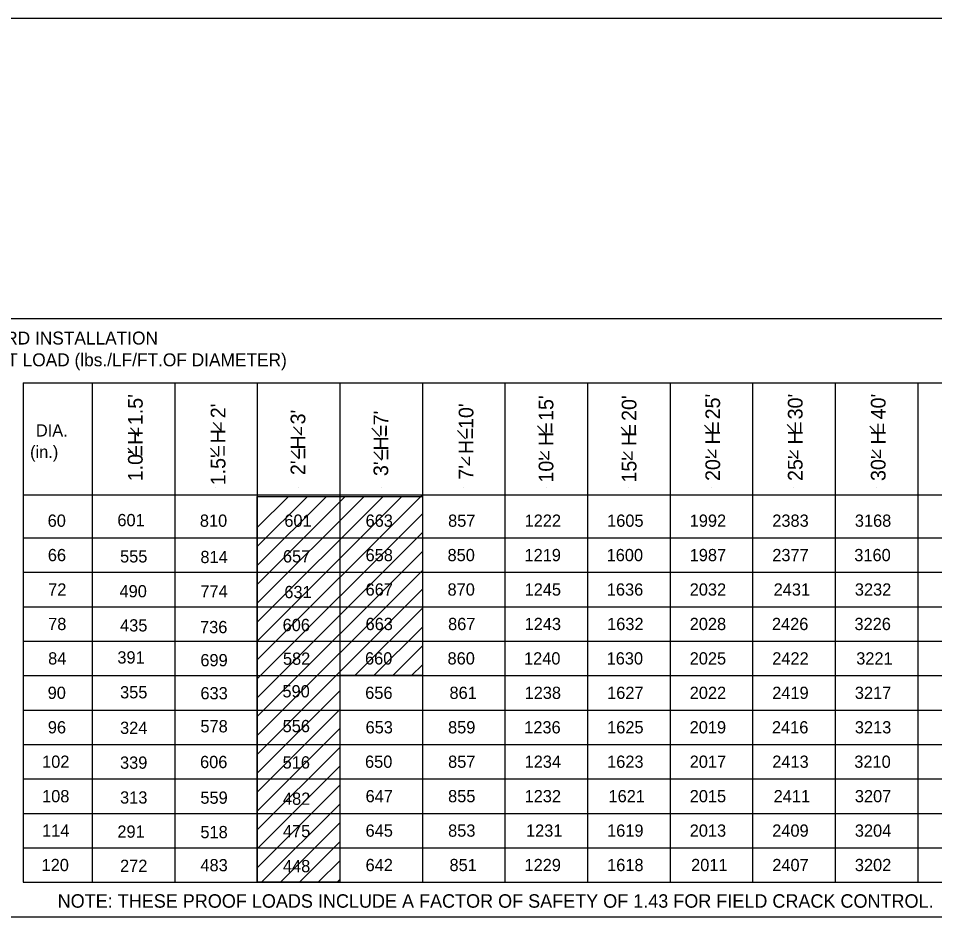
# Model space of a CAD drawing. Extents: x -22562 to -18409, y 3991 to 7171.
# Drawn here: x -20023.2 to -19825.5, y 5564.5 to 5758.4 of the extents above; entities that cross this region are included whole.
import ezdxf

# ---------------------------------------------------------------- set-up
doc = ezdxf.new("R2010")
doc.units = 0
for name, color, linetype in [('1', 7, 'Continuous'), ('2', 7, 'Continuous'), ('4', 7, 'Continuous')]:
    doc.layers.add(name, color=color, linetype=linetype)

msp = doc.modelspace()

# ---------------------------------------------------------------- linework, layer by layer
at = {"layer": '1'}
for p, q in [((-19997.32, 5668.19), (-19999.04, 5669.96)), ((-19997.32, 5668.19), (-19997.32, 5669.94)), ((-19979.46, 5669.36), (-19981.18, 5671.13)), ((-19979.46, 5669.36), (-19979.46, 5671.12)), ((-19962.15, 5668.39), (-19963.87, 5670.16)), ((-19962.15, 5668.39), (-19962.15, 5670.14)), ((-19945.21, 5668.1), (-19946.93, 5669.87)), ((-19943.9, 5668.17), (-19943.9, 5669.93)), ((-19909.49, 5668.67), (-19911.21, 5670.44)), ((-19891.39, 5668.35), (-19893.12, 5670.12)), ((-19873.4, 5668.79), (-19875.12, 5670.56)), ((-19855.61, 5668.93), (-19857.33, 5670.7)), ((-19837.77, 5668.57), (-19839.49, 5670.34)), ((-19926.72, 5667.6), (-19928.44, 5669.37)), ((-19997.86, 5663.79), (-19999.58, 5665.56)), ((-19980.04, 5663.79), (-19981.76, 5665.56)), ((-19962.65, 5663.25), (-19964.37, 5665.02)), ((-19944.77, 5663.03), (-19946.49, 5664.8)), ((-19908.83, 5663.09), (-19910.55, 5664.86)), ((-19908.73, 5663.21), (-19908.73, 5664.97)), ((-19890.88, 5663.06), (-19892.6, 5664.83)), ((-19890.78, 5663.1), (-19890.78, 5664.86)), ((-19872.74, 5663.5), (-19874.46, 5665.27)), ((-19872.71, 5663.51), (-19872.71, 5665.26)), ((-19854.98, 5663.28), (-19856.7, 5665.05)), ((-19854.99, 5663.33), (-19854.99, 5665.08)), ((-19837.25, 5663.46), (-19838.97, 5665.23)), ((-19837.15, 5663.51), (-19837.15, 5665.26)), ((-19925.84, 5661.88), (-19927.56, 5663.64)), ((-19925.85, 5661.92), (-19925.85, 5663.68)), ((-20022.17, 5659.25), (-20022.17, 5659.25)), ((-20007.3, 5659.25), (-20007.3, 5659.25)), ((-19980.58, 5656.99), (-19980.58, 5656.99)), ((-19980.57, 5656.99), (-19980.57, 5656.99)), ((-19962.76, 5656.99), (-19962.76, 5656.99)), ((-19962.76, 5656.99), (-19962.76, 5656.99)), ((-19944.94, 5656.99), (-19944.94, 5656.99)), ((-19944.94, 5656.99), (-19944.94, 5656.99)), ((-19927.12, 5656.99), (-19927.12, 5656.99)), ((-19909.3, 5656.99), (-19909.3, 5656.99)), ((-19909.3, 5656.99), (-19909.3, 5656.99)), ((-19891.48, 5656.99), (-19891.48, 5656.99)), ((-19873.67, 5656.99), (-19873.67, 5656.99)), ((-19864.76, 5656.72), (-19864.76, 5656.72)), ((-19855.85, 5656.99), (-19855.85, 5656.99)), ((-19838.03, 5656.99), (-19838.03, 5656.99)), ((-20014.74, 5655.53), (-20014.74, 5655.53)), ((-19980.57, 5655.53), (-19980.57, 5655.53)), ((-19971.66, 5619.88), (-19936.03, 5655.52)), ((-19971.66, 5648.43), (-19964.91, 5655.18)), ((-19971.66, 5644.35), (-19960.83, 5655.18)), ((-19971.66, 5640.27), (-19956.75, 5655.18)), ((-19971.66, 5636.19), (-19952.67, 5655.18)), ((-19971.66, 5632.11), (-19948.6, 5655.18)), ((-19971.66, 5628.04), (-19944.52, 5655.18)), ((-19971.66, 5623.96), (-19940.44, 5655.18)), ((-19962.76, 5655.53), (-19962.76, 5655.53)), ((-19944.93, 5655.53), (-19944.93, 5655.53)), ((-19909.3, 5655.53), (-19909.3, 5655.53)), ((-19891.48, 5655.53), (-19891.48, 5655.53)), ((-19873.67, 5655.53), (-19873.67, 5655.53)), ((-19855.85, 5655.53), (-19855.85, 5655.53)), ((-19838.03, 5655.53), (-19838.03, 5655.53)), ((-19971.66, 5615.8), (-19936.03, 5651.44)), ((-20022.17, 5646.23), (-20022.17, 5646.23)), ((-20022.17, 5646.23), (-20022.17, 5646.23)), ((-20007.3, 5646.23), (-20007.3, 5646.23)), ((-19971.66, 5611.73), (-19936.03, 5647.36)), ((-20014.74, 5642.51), (-20014.74, 5642.51)), ((-19971.66, 5607.65), (-19936.03, 5643.29)), ((-19927.12, 5642.51), (-19927.12, 5642.51)), ((-19909.3, 5642.51), (-19909.3, 5642.51)), ((-19891.48, 5642.51), (-19891.48, 5642.51)), ((-19873.67, 5642.51), (-19873.67, 5642.51)), ((-19855.85, 5642.51), (-19855.85, 5642.51)), ((-19838.03, 5642.51), (-19838.03, 5642.51)), ((-20022.17, 5638.8), (-20022.17, 5638.8)), ((-19971.66, 5603.57), (-19936.03, 5639.21)), ((-20014.74, 5635.08), (-20014.74, 5635.08)), ((-19971.66, 5599.49), (-19936.03, 5635.13)), ((-19927.12, 5635.08), (-19927.12, 5635.08)), ((-19909.3, 5635.08), (-19909.3, 5635.08)), ((-19891.48, 5635.08), (-19891.48, 5635.08)), ((-19873.67, 5635.08), (-19873.67, 5635.08)), ((-19855.85, 5635.08), (-19855.85, 5635.08)), ((-19838.03, 5635.08), (-19838.03, 5635.08)), ((-20022.17, 5631.36), (-20022.17, 5631.36)), ((-19950.59, 5616.49), (-19936.03, 5631.05)), ((-20014.74, 5627.65), (-20014.74, 5627.65)), ((-19946.51, 5616.49), (-19936.03, 5626.97)), ((-19927.12, 5627.65), (-19927.12, 5627.65)), ((-19909.3, 5627.65), (-19909.3, 5627.65)), ((-19891.48, 5627.65), (-19891.48, 5627.65)), ((-19873.67, 5627.65), (-19873.67, 5627.65)), ((-19855.85, 5627.65), (-19855.85, 5627.65)), ((-19838.03, 5627.65), (-19838.03, 5627.65)), ((-20022.17, 5623.93), (-20022.17, 5623.93)), ((-19942.43, 5616.49), (-19936.03, 5622.9)), ((-20014.74, 5620.21), (-20014.74, 5620.21)), ((-19927.12, 5620.21), (-19927.12, 5620.21)), ((-19909.3, 5620.21), (-19909.3, 5620.21)), ((-19891.48, 5620.21), (-19891.48, 5620.21)), ((-19873.67, 5620.21), (-19873.67, 5620.21)), ((-19855.85, 5620.21), (-19855.85, 5620.21)), ((-19838.03, 5620.21), (-19838.03, 5620.21)), ((-19938.35, 5616.49), (-19936.03, 5618.82)), ((-20022.17, 5616.49), (-20022.17, 5616.49)), ((-19953.84, 5616.49), (-19953.84, 5616.49)), ((-19936.03, 5616.49), (-19936.03, 5616.49)), ((-20014.74, 5612.78), (-20014.74, 5612.78)), ((-19971.66, 5595.41), (-19953.84, 5613.23)), ((-19927.12, 5612.78), (-19927.12, 5612.78)), ((-19909.3, 5612.78), (-19909.3, 5612.78)), ((-19891.48, 5612.78), (-19891.48, 5612.78)), ((-19873.67, 5612.78), (-19873.67, 5612.78)), ((-19855.85, 5612.78), (-19855.85, 5612.78)), ((-19838.03, 5612.78), (-19838.03, 5612.78)), ((-20022.17, 5609.06), (-20022.17, 5609.06)), ((-19971.66, 5591.34), (-19953.84, 5609.16)), ((-20014.74, 5605.34), (-20014.74, 5605.34)), ((-19971.66, 5587.26), (-19953.84, 5605.08)), ((-19927.12, 5605.34), (-19927.12, 5605.34)), ((-19909.3, 5605.34), (-19909.3, 5605.34)), ((-19891.48, 5605.34), (-19891.48, 5605.34)), ((-19873.67, 5605.34), (-19873.67, 5605.34)), ((-19855.85, 5605.34), (-19855.85, 5605.34)), ((-19838.03, 5605.34), (-19838.03, 5605.34)), ((-20022.17, 5601.63), (-20022.17, 5601.63)), ((-19971.66, 5583.18), (-19953.84, 5601)), ((-20014.74, 5597.91), (-20014.74, 5597.91)), ((-19971.66, 5579.1), (-19953.84, 5596.92)), ((-19927.12, 5597.91), (-19927.12, 5597.91)), ((-19909.3, 5597.91), (-19909.3, 5597.91)), ((-19891.48, 5597.91), (-19891.48, 5597.91)), ((-19873.67, 5597.91), (-19873.67, 5597.91)), ((-19855.85, 5597.91), (-19855.85, 5597.91)), ((-19838.03, 5597.91), (-19838.03, 5597.91)), ((-20022.17, 5594.19), (-20022.17, 5594.19)), ((-19971.66, 5575.03), (-19953.84, 5592.85)), ((-20014.74, 5590.47), (-20014.74, 5590.47)), ((-19970.72, 5571.89), (-19953.84, 5588.77)), ((-19927.12, 5590.47), (-19927.12, 5590.47)), ((-19909.3, 5590.47), (-19909.3, 5590.47)), ((-19891.48, 5590.47), (-19891.48, 5590.47)), ((-19873.67, 5590.47), (-19873.67, 5590.47)), ((-19855.85, 5590.47), (-19855.85, 5590.47)), ((-19838.03, 5590.47), (-19838.03, 5590.47)), ((-20022.17, 5586.76), (-20022.17, 5586.76)), ((-19966.64, 5571.89), (-19953.84, 5584.69)), ((-20014.74, 5583.04), (-20014.74, 5583.04)), ((-19927.12, 5583.04), (-19927.12, 5583.04)), ((-19909.3, 5583.04), (-19909.3, 5583.04)), ((-19891.48, 5583.04), (-19891.48, 5583.04)), ((-19873.67, 5583.04), (-19873.67, 5583.04)), ((-19855.85, 5583.04), (-19855.85, 5583.04)), ((-19838.03, 5583.04), (-19838.03, 5583.04)), ((-20022.17, 5579.33), (-20022.17, 5579.33)), ((-19962.57, 5571.89), (-19953.84, 5580.61)), ((-20014.74, 5575.61), (-20014.74, 5575.61)), ((-19958.49, 5571.89), (-19953.84, 5576.53)), ((-19927.12, 5575.61), (-19927.12, 5575.61)), ((-19909.3, 5575.61), (-19909.3, 5575.61)), ((-19891.48, 5575.61), (-19891.48, 5575.61)), ((-19873.67, 5575.61), (-19873.67, 5575.61)), ((-19855.85, 5575.61), (-19855.85, 5575.61)), ((-19838.03, 5575.61), (-19838.03, 5575.61)), ((-20022.17, 5571.89), (-20022.17, 5571.89)), ((-20007.3, 5571.89), (-20007.3, 5571.89)), ((-19971.66, 5571.89), (-19971.66, 5571.89)), ((-19954.41, 5571.89), (-19953.84, 5572.46)), ((-19953.84, 5571.89), (-19953.84, 5571.89)), ((-19918.21, 5571.89), (-19918.21, 5571.89)), ((-19900.4, 5571.89), (-19900.4, 5571.89)), ((-19882.58, 5571.89), (-19882.58, 5571.89)), ((-19864.76, 5571.89), (-19864.76, 5571.89)), ((-19846.94, 5571.89), (-19846.94, 5571.89)), ((-19829.12, 5571.89), (-19829.12, 5571.89))]:
    msp.add_line(p, q, dxfattribs=at)
msp.add_lwpolyline([(-19971.66, 5655.18), (-19936.03, 5655.18), (-19936.03, 5616.49), (-19953.84, 5616.49), (-19953.84, 5571.89), (-19971.66, 5571.89)], close=True, dxfattribs=at)
at = {"layer": '2'}
for p, q in [((-20344.85, 5758.37), (-19558.85, 5758.37)), ((-20324.16, 5693.55), (-19722.22, 5693.55)), ((-20022.17, 5679.72), (-20022.17, 5571.89)), ((-20022.17, 5679.72), (-19722.22, 5679.72)), ((-20007.3, 5679.72), (-20007.3, 5571.89)), ((-19989.48, 5679.72), (-19989.48, 5571.89)), ((-19971.66, 5679.72), (-19971.66, 5571.89)), ((-19953.84, 5679.72), (-19953.84, 5571.89)), ((-19936.03, 5679.72), (-19936.03, 5571.89)), ((-19918.21, 5679.72), (-19918.21, 5571.89)), ((-19900.4, 5679.72), (-19900.4, 5571.89)), ((-19882.58, 5679.72), (-19882.58, 5571.89)), ((-19864.76, 5679.72), (-19864.76, 5571.89)), ((-19846.94, 5679.72), (-19846.94, 5571.89)), ((-19829.12, 5679.72), (-19829.12, 5571.89)), ((-20022.24, 5663.66), (-20022.17, 5663.66)), ((-20022.17, 5655.53), (-19722.22, 5655.53)), ((-20022.17, 5646.23), (-19722.22, 5646.23)), ((-20022.17, 5638.8), (-19722.22, 5638.8)), ((-20022.17, 5631.36), (-19722.22, 5631.36)), ((-20022.17, 5623.93), (-19722.22, 5623.93)), ((-20022.17, 5616.49), (-19722.22, 5616.49)), ((-20022.17, 5609.06), (-19722.22, 5609.06)), ((-20022.17, 5601.63), (-19722.22, 5601.63)), ((-20022.17, 5594.19), (-19722.22, 5594.19)), ((-20022.17, 5586.76), (-19722.22, 5586.76)), ((-20022.17, 5579.33), (-19722.22, 5579.33)), ((-20022.17, 5571.89), (-19722.22, 5571.89)), ((-20324.16, 5564.46), (-19722.22, 5564.46))]:
    msp.add_line(p, q, dxfattribs=at)

# ---------------------------------------------------------------- texts
at = {"layer": '1'}
for s, height, p in [('TYPE A STANDARD INSTALLATION', 2.7907, (-20055.51, 5687.96)), ('REQUIRED FILL/COVER HEIGHT (FT.) - PROOF TEST LOAD (lbs./LF/FT.OF DIAMETER)', 2.7907, (-20117.26, 5683.26)), ('DIA.', 2.643, (-20019.44, 5668.1)), ('(in.)', 2.643, (-20020.69, 5663.46)), ('60', 2.643, (-20016.9, 5648.62)), ('601', 2.643, (-20001.85, 5648.74)), ('810', 2.643, (-19984.05, 5648.62)), ('601', 2.643, (-19965.82, 5648.62)), ('663', 2.643, (-19948.29, 5648.62)), ('857', 2.643, (-19930.48, 5648.62)), ('1222', 2.643, (-19913.97, 5648.62)), ('1605', 2.643, (-19896.16, 5648.62)), ('1992', 2.643, (-19878.34, 5648.62)), ('2383', 2.643, (-19860.52, 5648.62)), ('3168', 2.643, (-19842.7, 5648.62)), ('66', 2.643, (-20016.86, 5641.19)), ('555', 2.643, (-20001.27, 5640.91)), ('814', 2.643, (-19983.93, 5640.78)), ('657', 2.643, (-19966.12, 5640.92)), ('658', 2.643, (-19948.29, 5641.19)), ('850', 2.643, (-19930.6, 5641.19)), ('1219', 2.643, (-19913.99, 5641.19)), ('1600', 2.643, (-19896.27, 5641.19)), ('1987', 2.643, (-19878.34, 5641.19)), ('2377', 2.643, (-19860.52, 5641.19)), ('3160', 2.643, (-19842.82, 5641.19)), ('72', 2.643, (-20016.79, 5633.76)), ('490', 2.643, (-20001.39, 5633.39)), ('667', 2.643, (-19948.29, 5633.76)), ('870', 2.643, (-19930.6, 5633.76)), ('1245', 2.643, (-19913.97, 5633.76)), ('1636', 2.643, (-19896.23, 5633.76)), ('2032', 2.643, (-19878.34, 5633.76)), ('2431', 2.643, (-19860.22, 5633.76)), ('3232', 2.643, (-19842.7, 5633.76)), ('774', 2.643, (-19983.93, 5633.36)), ('631', 2.643, (-19965.82, 5633.21)), ('78', 2.643, (-20016.79, 5626.32)), ('435', 2.643, (-20001.27, 5626.02)), ('736', 2.643, (-19984.01, 5625.65)), ('606', 2.643, (-19966.19, 5626.1)), ('663', 2.643, (-19948.29, 5626.32)), ('867', 2.643, (-19930.48, 5626.32)), ('1243', 2.643, (-19913.97, 5626.32)), ('1632', 2.643, (-19896.16, 5626.32)), ('2028', 2.643, (-19878.34, 5626.32)), ('2426', 2.643, (-19860.59, 5626.32)), ('3226', 2.643, (-19842.78, 5626.32)), ('84', 2.643, (-20016.79, 5618.89)), ('391', 2.643, (-20001.85, 5619.1)), ('699', 2.643, (-19983.94, 5618.51)), ('582', 2.643, (-19966.12, 5618.83)), ('660', 2.643, (-19948.41, 5618.89)), ('860', 2.643, (-19930.6, 5618.89)), ('1240', 2.643, (-19914.09, 5618.89)), ('1630', 2.643, (-19896.27, 5618.89)), ('2025', 2.643, (-19878.34, 5618.89)), ('2422', 2.643, (-19860.52, 5618.89)), ('3221', 2.643, (-19842.4, 5618.89)), ('590', 2.643, (-19966.23, 5611.79)), ('90', 2.643, (-20016.9, 5611.46)), ('355', 2.643, (-20001.27, 5611.58)), ('633', 2.643, (-19983.93, 5611.38)), ('656', 2.643, (-19948.37, 5611.46)), ('861', 2.643, (-19930.18, 5611.46)), ('1238', 2.643, (-19913.97, 5611.46)), ('1627', 2.643, (-19896.16, 5611.46)), ('2022', 2.643, (-19878.34, 5611.46)), ('2419', 2.643, (-19860.53, 5611.46)), ('3217', 2.643, (-19842.7, 5611.46)), ('96', 2.643, (-20016.86, 5604.02)), ('324', 2.643, (-20001.27, 5603.91)), ('578', 2.643, (-19983.93, 5604.24)), ('556', 2.643, (-19966.19, 5604.28)), ('653', 2.643, (-19948.29, 5604.02)), ('859', 2.643, (-19930.49, 5604.02)), ('1236', 2.643, (-19914.05, 5604.02)), ('1625', 2.643, (-19896.16, 5604.02)), ('2019', 2.643, (-19878.35, 5604.02)), ('2416', 2.643, (-19860.59, 5604.02)), ('3213', 2.643, (-19842.7, 5604.02)), ('102', 2.643, (-20018.1, 5596.59)), ('339', 2.643, (-20001.28, 5596.39)), ('606', 2.643, (-19984.01, 5596.53)), ('516', 2.643, (-19966.19, 5596.44)), ('650', 2.643, (-19948.41, 5596.59)), ('857', 2.643, (-19930.48, 5596.59)), ('1234', 2.643, (-19913.97, 5596.59)), ('1623', 2.643, (-19896.16, 5596.59)), ('2017', 2.643, (-19878.34, 5596.59)), ('2413', 2.643, (-19860.52, 5596.59)), ('3210', 2.643, (-19842.82, 5596.59)), ('108', 2.643, (-20018.1, 5589.15)), ('313', 2.643, (-20001.27, 5588.87)), ('559', 2.643, (-19983.94, 5588.83)), ('482', 2.643, (-19966.12, 5588.6)), ('647', 2.643, (-19948.29, 5589.15)), ('855', 2.643, (-19930.48, 5589.15)), ('1232', 2.643, (-19913.97, 5589.15)), ('1621', 2.643, (-19895.86, 5589.15)), ('2015', 2.643, (-19878.34, 5589.15)), ('2411', 2.643, (-19860.22, 5589.15)), ('3207', 2.643, (-19842.7, 5589.15)), ('114', 2.643, (-20018.1, 5581.72)), ('291', 2.643, (-20001.85, 5581.5)), ('518', 2.643, (-19983.93, 5581.4)), ('475', 2.643, (-19966.12, 5581.6)), ('645', 2.643, (-19948.29, 5581.72)), ('853', 2.643, (-19930.48, 5581.72)), ('1231', 2.643, (-19913.67, 5581.72)), ('1619', 2.643, (-19896.17, 5581.72)), ('2013', 2.643, (-19878.34, 5581.72)), ('2409', 2.643, (-19860.53, 5581.72)), ('3204', 2.643, (-19842.7, 5581.72)), ('120', 2.643, (-20018.21, 5574.29)), ('272', 2.643, (-20001.27, 5574.12)), ('483', 2.643, (-19983.93, 5574.26)), ('448', 2.643, (-19966.12, 5574.05)), ('642', 2.643, (-19948.29, 5574.29)), ('851', 2.643, (-19930.18, 5574.29)), ('1229', 2.643, (-19913.99, 5574.29)), ('1618', 2.643, (-19896.16, 5574.29)), ('2011', 2.643, (-19878.04, 5574.29)), ('2407', 2.643, (-19860.52, 5574.29)), ('3202', 2.643, (-19842.7, 5574.29)), ('NOTE: THESE PROOF LOADS INCLUDE A FACTOR OF SAFETY OF 1.43 FOR FIELD CRACK CONTROL.', 2.9075, (-20014.74, 5566.39))]:
    msp.add_text(s, height=height, dxfattribs=at).set_placement(p)
for p in [(-19942.92, 5668.17), (-19924.35, 5667.53), (-19907.23, 5668.71), (-19889.17, 5668.31), (-19871.25, 5668.86), (-19853.46, 5668.86), (-19835.62, 5668.64), (-19995.72, 5663.76), (-19977.9, 5663.76), (-19960.51, 5663.22), (-19942.63, 5663)]:
    msp.add_text('=', height=3.17, rotation=90, dxfattribs=at).set_placement(p)
at = {"layer": '4'}
for s, height, p in [("1.0' H 1.5'", 3.1717, (-19996.39, 5658.43)), ("10'  H  15'", 3.1717, (-19907.76, 5658.16)), ("15'  H  20'", 3.1717, (-19889.84, 5658.16)), ("20'  H  25'", 3.1717, (-19871.78, 5658.5)), ("25'  H  30'", 3.1717, (-19853.98, 5658.5)), ("30'  H  40'", 3.1717, (-19836.07, 5658.5)), ("1.5'  H  2'", 3.1717, (-19978.53, 5657.57)), ("2'  H  3'", 3.172, (-19961.29, 5659.77)), ("7'  H  10'", 3.172, (-19925.02, 5658.78)), ("3'  H  7'", 3.172, (-19943.4, 5659.56))]:
    msp.add_text(s, height=height, rotation=90, dxfattribs=at).set_placement(p)

doc.saveas('drawing.dxf')
